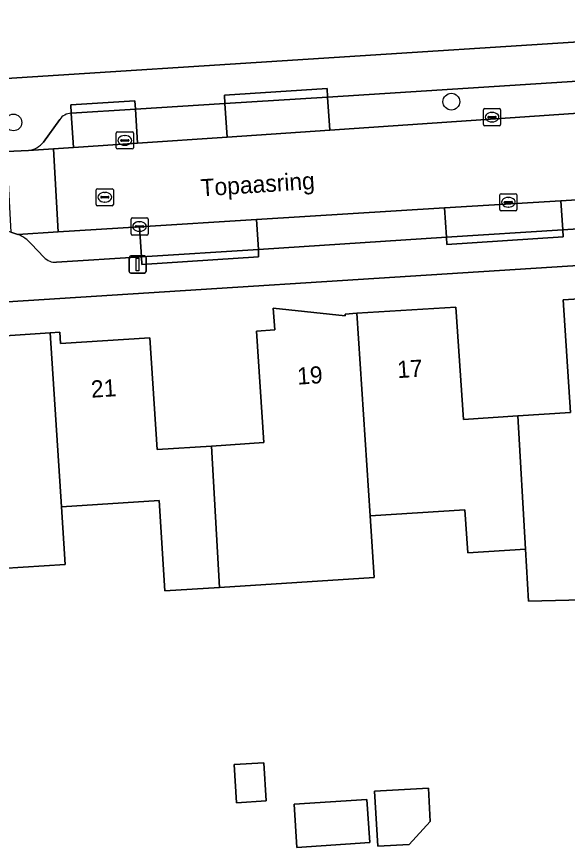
# Model space of a CAD drawing. Extents: x 159626 to 160723, y 388173 to 389416.
# Drawn here: x 160161.1 to 160193.32, y 388366.54 to 388415.12 of the extents above; entities that cross this region are included whole.
import ezdxf

# ---------------------------------------------------------------- set-up
doc = ezdxf.new("R2010")
doc.units = 0
for name, color, linetype in [('IMGEO_Boom', 7, 'Continuous'), ('IMGEO_Erf', 7, 'Continuous'), ('IMGEO_Kolk', 7, 'Continuous'), ('IMGEO_Lichtmast', 7, 'Continuous'), ('IMGEO_Openbare_ruimte_label', 7, 'Continuous'), ('IMGEO_Pand', 7, 'Continuous'), ('IMGEO_Pand_nummerreeks', 7, 'Continuous'), ('IMGEO_Parkeervlak_open', 7, 'Continuous'), ('IMGEO_Rijbaan_lokaal_open', 7, 'Continuous'), ('IMGEO_Rioolput', 7, 'Continuous'), ('IMGEO_Voetpad_open', 7, 'Continuous')]:
    doc.layers.add(name, color=color, linetype=linetype)

msp = doc.modelspace()

# ---------------------------------------------------------------- linework, layer by layer
at = {"layer": 'IMGEO_Boom'}
for centre in [(160186.535, 388410.145), (160160.917, 388408.929)]:
    msp.add_circle(centre, 0.489, dxfattribs=at)
at = {"layer": 'IMGEO_Erf'}
for points in [[(160160.517, 388411.5), (160213.461, 388414.898), (160212.8, 388425.299)], [(160251.805, 388404.253), (160151.369, 388397.86), (160149.951, 388401.077), (160148.565, 388400.687), (160087.156, 388383.386)], [(160157.195, 388396.248), (160163.064, 388396.624), (160163.636, 388396.661), (160163.678, 388396.003), (160168.904, 388396.339), (160169.323, 388389.808), (160172.508, 388390.012), (160175.563, 388390.208), (160175.144, 388396.728), (160176.202, 388396.796), (160176.121, 388398.064), (160180.332, 388397.63), (160180.326, 388397.729), (160181.006, 388397.771), (160186.803, 388398.133), (160187.24, 388391.559), (160190.419, 388391.771), (160193.51, 388391.977), (160193.073, 388398.549), (160199.008, 388398.935)], [(160194.997, 388381.038), (160191.054, 388380.935), (160190.875, 388383.985), (160187.492, 388383.768), (160187.331, 388386.281), (160181.782, 388385.926), (160182.017, 388382.315), (160172.982, 388381.739), (160169.782, 388381.535), (160169.444, 388386.82), (160163.732, 388386.452), (160163.953, 388383.083), (160159.013, 388382.767)]]:
    msp.add_lwpolyline(points, dxfattribs=at)
for points in [[(160173.966, 388369.156), (160173.822, 388371.381), (160175.558, 388371.493), (160175.702, 388369.268)], [(160184.065, 388366.719), (160182.231, 388366.614), (160182.049, 388369.823), (160185.19, 388370.002), (160185.3, 388368.065)], [(160177.331, 388369.067), (160181.595, 388369.343), (160181.758, 388366.819), (160177.494, 388366.543)]]:
    msp.add_lwpolyline(points, close=True, dxfattribs=at)
at = {"layer": 'IMGEO_Kolk'}
for p, q in [((160188.489, 388409.739), (160189.341, 388409.739)), ((160188.414, 388408.813), (160188.414, 388409.665)), ((160188.673, 388409.233), (160188.673, 388409.245)), ((160188.716, 388409.282), (160189.114, 388409.282)), ((160188.902, 388409.519), (160188.927, 388409.519)), ((160189.157, 388409.245), (160189.157, 388409.233)), ((160189.415, 388409.665), (160189.415, 388408.813)), ((160189.341, 388408.739), (160188.489, 388408.739)), ((160189.111, 388409.196), (160188.713, 388409.196)), ((160188.925, 388408.959), (160188.9, 388408.959)), ((160166.934, 388407.454), (160166.934, 388408.306)), ((160167.009, 388408.38), (160167.861, 388408.38)), ((160167.935, 388408.306), (160167.935, 388407.454)), ((160167.193, 388407.874), (160167.193, 388407.886)), ((160167.631, 388407.837), (160167.233, 388407.837)), ((160167.236, 388407.923), (160167.634, 388407.923)), ((160167.422, 388408.16), (160167.447, 388408.16)), ((160167.677, 388407.886), (160167.677, 388407.874)), ((160167.861, 388407.38), (160167.009, 388407.38)), ((160167.445, 388407.6), (160167.42, 388407.6)), ((160189.37, 388403.837), (160189.37, 388404.689)), ((160189.445, 388404.763), (160190.297, 388404.763)), ((160189.858, 388404.543), (160189.883, 388404.543)), ((160190.371, 388404.689), (160190.371, 388403.837)), ((160189.629, 388404.257), (160189.629, 388404.269)), ((160190.067, 388404.22), (160189.669, 388404.22)), ((160189.672, 388404.306), (160190.07, 388404.306)), ((160189.881, 388403.983), (160189.856, 388403.983)), ((160190.113, 388404.269), (160190.113, 388404.257)), ((160190.297, 388403.763), (160189.445, 388403.763)), ((160167.796, 388402.421), (160167.796, 388403.273)), ((160167.871, 388403.347), (160168.723, 388403.347)), ((160168.284, 388403.127), (160168.309, 388403.127)), ((160168.797, 388403.273), (160168.797, 388402.421)), ((160168.055, 388402.841), (160168.055, 388402.853)), ((160168.493, 388402.804), (160168.095, 388402.804)), ((160168.098, 388402.89), (160168.496, 388402.89)), ((160168.307, 388402.567), (160168.282, 388402.567)), ((160168.539, 388402.853), (160168.539, 388402.841)), ((160168.723, 388402.347), (160167.871, 388402.347))]:
    msp.add_line(p, q, dxfattribs=at)
for points in [[(160188.489, 388409.739), (160189.341, 388409.739)], [(160188.414, 388408.813), (160188.414, 388409.665)], [(160189.415, 388409.665), (160189.415, 388408.813)], [(160189.341, 388408.739), (160188.489, 388408.739)], [(160166.934, 388407.454), (160166.934, 388408.306)], [(160167.009, 388408.38), (160167.861, 388408.38)], [(160167.935, 388408.306), (160167.935, 388407.454)], [(160167.861, 388407.38), (160167.009, 388407.38)], [(160189.37, 388403.837), (160189.37, 388404.689)], [(160189.445, 388404.763), (160190.297, 388404.763)], [(160190.371, 388404.689), (160190.371, 388403.837)], [(160190.297, 388403.763), (160189.445, 388403.763)], [(160167.796, 388402.421), (160167.796, 388403.273)], [(160167.871, 388403.347), (160168.723, 388403.347)], [(160168.797, 388403.273), (160168.797, 388402.421)], [(160168.723, 388402.347), (160167.871, 388402.347)]]:
    msp.add_lwpolyline(points, dxfattribs=at)
for centre, radius, start, end in [((160188.491, 388409.663), 0.0765, 91.552, 178.448), ((160188.491, 388409.663), 0.0765, 91.552, 178.448), ((160189.339, 388409.663), 0.0765, 1.552, 88.448), ((160189.339, 388409.663), 0.0765, 1.552, 88.448), ((160188.713, 388409.242), 0.0403, 85.8775, 175.7526), ((160188.71, 388409.232), 0.0366, 178.938, 274.7102), ((160189.114, 388409.239), 0.043, 264.8664, 352.4533), ((160189.118, 388409.244), 0.0386, 1.7309, 96.639), ((160188.491, 388408.815), 0.0765, 181.552, 268.448), ((160188.491, 388408.815), 0.0765, 181.552, 268.448), ((160189.339, 388408.815), 0.0765, 271.552, 358.448), ((160189.339, 388408.815), 0.0765, 271.552, 358.448), ((160167.011, 388408.304), 0.0765, 91.552, 178.448), ((160167.011, 388408.304), 0.0765, 91.552, 178.448), ((160167.859, 388408.304), 0.0765, 1.552, 88.448), ((160167.859, 388408.304), 0.0765, 1.552, 88.448), ((160167.233, 388407.883), 0.0403, 85.8775, 175.7526), ((160167.23, 388407.873), 0.0366, 178.938, 274.7102), ((160167.634, 388407.88), 0.043, 264.8664, 352.4533), ((160167.638, 388407.885), 0.0386, 1.7309, 96.639), ((160167.011, 388407.456), 0.0765, 181.552, 268.448), ((160167.011, 388407.456), 0.0765, 181.552, 268.448), ((160167.859, 388407.456), 0.0765, 271.552, 358.448), ((160167.859, 388407.456), 0.0765, 271.552, 358.448), ((160189.447, 388404.687), 0.0765, 91.552, 178.448), ((160189.447, 388404.687), 0.0765, 91.552, 178.448), ((160190.295, 388404.687), 0.0765, 1.552, 88.448), ((160190.295, 388404.687), 0.0765, 1.552, 88.448), ((160189.669, 388404.266), 0.0403, 85.8775, 175.7526), ((160189.666, 388404.256), 0.0366, 178.938, 274.7102), ((160190.07, 388404.263), 0.043, 264.8664, 352.4533), ((160190.074, 388404.268), 0.0386, 1.7309, 96.639), ((160189.447, 388403.839), 0.0765, 181.552, 268.448), ((160189.447, 388403.839), 0.0765, 181.552, 268.448), ((160190.295, 388403.839), 0.0765, 271.552, 358.448), ((160190.295, 388403.839), 0.0765, 271.552, 358.448), ((160167.873, 388403.271), 0.0765, 91.552, 178.448), ((160167.873, 388403.271), 0.0765, 91.552, 178.448), ((160168.721, 388403.271), 0.0765, 1.552, 88.448), ((160168.721, 388403.271), 0.0765, 1.552, 88.448), ((160167.873, 388402.423), 0.0765, 181.552, 268.448), ((160167.873, 388402.423), 0.0765, 181.552, 268.448), ((160168.095, 388402.85), 0.0403, 85.8775, 175.7526), ((160168.092, 388402.84), 0.0366, 178.938, 274.7102), ((160168.496, 388402.847), 0.043, 264.8664, 352.4533), ((160168.5, 388402.852), 0.0386, 1.7309, 96.639), ((160168.721, 388402.423), 0.0765, 271.552, 358.448), ((160168.721, 388402.423), 0.0765, 271.552, 358.448)]:
    msp.add_arc(centre, radius, start, end, dxfattribs=at)
for centre, major_axis, ratio, start_param, end_param in [((160188.901, 388409.239), (-0.387, 0.002), 0.722429, 4.712389, 7.853982), ((160188.926, 388409.239), (-0.39, 0.002), 0.717154, 1.570796, 4.712389), ((160167.421, 388407.88), (-0.387, 0.002), 0.722429, 4.712389, 7.853982), ((160167.446, 388407.88), (-0.39, 0.002), 0.717154, 1.570796, 4.712389), ((160189.857, 388404.263), (-0.387, 0.002), 0.722429, 4.712389, 7.853982), ((160189.882, 388404.263), (-0.39, 0.002), 0.717154, 1.570796, 4.712389), ((160168.283, 388402.847), (-0.387, 0.002), 0.722429, 4.712389, 7.853982), ((160168.308, 388402.847), (-0.39, 0.002), 0.717154, 1.570796, 4.712389)]:
    msp.add_ellipse(centre, major_axis=major_axis, ratio=ratio, start_param=start_param, end_param=end_param, dxfattribs=at)
at = {"layer": 'IMGEO_Lichtmast'}
for p, q in [((160167.686, 388400.223), (160167.686, 388401.023)), ((160167.686, 388401.023), (160167.686, 388400.223)), ((160167.786, 388401.123), (160168.576, 388401.123)), ((160168.576, 388401.123), (160167.786, 388401.123)), ((160168.676, 388401.023), (160168.676, 388400.223)), ((160168.676, 388400.223), (160168.676, 388401.023)), ((160168.576, 388400.123), (160167.786, 388400.123)), ((160167.786, 388400.123), (160168.576, 388400.123))]:
    msp.add_line(p, q, dxfattribs=at)
msp.add_lwpolyline([(160168.106, 388400.998), (160168.256, 388400.998), (160168.256, 388400.248), (160168.106, 388400.248), (160168.106, 388400.998)], dxfattribs=at)
for centre, start, end in [((160167.786, 388401.023), 90, 180), ((160167.786, 388401.023), 90, 180), ((160168.576, 388401.023), 0, 90), ((160168.576, 388401.023), 360, 90), ((160167.786, 388400.223), 180, 270), ((160167.786, 388400.223), 180, 270), ((160168.576, 388400.223), 270, 0), ((160168.576, 388400.223), 270, 0)]:
    msp.add_arc(centre, 0.1, start, end, dxfattribs=at)
at = {"layer": 'IMGEO_Pand'}
for points in [[(160199.008, 388398.935), (160193.073, 388398.549), (160193.51, 388391.977), (160190.419, 388391.771), (160190.875, 388383.985), (160191.054, 388380.935), (160194.997, 388381.038), (160194.893, 388383.13), (160199.819, 388383.327), (160199.659, 388386.046), (160199.767, 388386.052), (160199.609, 388388.74)], [(160181.006, 388397.771), (160180.326, 388397.729), (160180.332, 388397.63), (160176.121, 388398.064), (160176.202, 388396.796), (160175.144, 388396.728), (160175.563, 388390.208), (160172.508, 388390.012), (160172.982, 388381.739), (160182.017, 388382.315), (160181.782, 388385.926)], [(160181.006, 388397.771), (160181.782, 388385.926), (160187.331, 388386.281), (160187.492, 388383.768), (160190.875, 388383.985), (160190.419, 388391.771), (160187.24, 388391.559), (160186.803, 388398.133)], [(160163.064, 388396.624), (160157.195, 388396.248), (160157.588, 388389.693), (160154.467, 388389.558), (160154.76, 388384.567), (160154.929, 388381.694), (160159.065, 388381.959), (160159.013, 388382.767), (160163.953, 388383.083), (160163.732, 388386.452)], [(160163.064, 388396.624), (160163.732, 388386.452), (160169.444, 388386.82), (160169.782, 388381.535), (160172.982, 388381.739), (160172.508, 388390.012), (160169.323, 388389.808), (160168.904, 388396.339), (160163.678, 388396.003), (160163.636, 388396.661)], [(160173.966, 388369.156), (160175.702, 388369.268), (160175.558, 388371.493), (160173.822, 388371.381)], [(160184.065, 388366.719), (160185.3, 388368.065), (160185.19, 388370.002), (160182.049, 388369.823), (160182.231, 388366.614)], [(160177.331, 388369.067), (160177.494, 388366.543), (160181.758, 388366.819), (160181.595, 388369.343)]]:
    msp.add_lwpolyline(points, close=True, dxfattribs=at)
at = {"layer": 'IMGEO_Parkeervlak_open'}
for points in [[(160197.264, 388411.565), (160179.297, 388410.411), (160179.42, 388408.481), (160197.38, 388409.703)], [(160168.021, 388410.2), (160164.269, 388409.962), (160164.3, 388409.464), (160168.052, 388409.701)], [(160179.297, 388410.411), (160173.291, 388410.032), (160173.416, 388408.073), (160179.42, 388408.481)], [(160168.052, 388409.701), (160164.3, 388409.464), (160164.428, 388407.462), (160168.179, 388407.717)], [(160173.291, 388410.032), (160168.052, 388409.701), (160168.179, 388407.717), (160173.416, 388408.073)], [(160204.699, 388405.085), (160192.938, 388404.356), (160193.051, 388402.649), (160204.507, 388403.386), (160204.809, 388403.406)], [(160192.938, 388404.356), (160186.137, 388403.934), (160186.25, 388402.214), (160193.051, 388402.649)], [(160186.137, 388403.934), (160175.137, 388403.252), (160175.251, 388401.511), (160186.25, 388402.214)], [(160175.137, 388403.252), (160168.293, 388402.828), (160168.401, 388401.073), (160175.251, 388401.511)]]:
    msp.add_lwpolyline(points, close=True, dxfattribs=at)
for points in [[(160161.803, 388407.283), (160163.26, 388407.382), (160164.428, 388407.462), (160164.3, 388409.464)], [(160163.625, 388409.106), (160162.677, 388407.772)], [(160168.293, 388402.828), (160163.533, 388402.533), (160161.176, 388402.382)], [(160163.429, 388400.755), (160168.401, 388401.073), (160168.293, 388402.828)], [(160161.954, 388401.828), (160162.71, 388401.036)]]:
    msp.add_lwpolyline(points, dxfattribs=at)
for centre, radius, start, end in [((160164.323, 388408.606), 0.858, 91.5115, 144.3688), ((160161.55, 388408.76), 1.499, 279.7053, 318.7485), ((160160.458, 388400.55), 1.968, 40.502, 68.5901), ((160163.372, 388401.671), 0.917, 223.7727, 273.5342)]:
    msp.add_arc(centre, radius, start, end, dxfattribs=at)
at = {"layer": 'IMGEO_Rijbaan_lokaal_open'}
for points in [[(160211.093, 388410.635), (160203.377, 388410.111), (160197.38, 388409.703), (160179.42, 388408.481), (160173.416, 388408.073), (160168.179, 388407.717), (160164.428, 388407.462), (160163.26, 388407.382), (160163.533, 388402.533), (160168.293, 388402.828), (160175.137, 388403.252), (160186.137, 388403.934), (160192.938, 388404.356), (160204.699, 388405.085), (160211.432, 388405.502)], [(160163.26, 388407.382), (160161.803, 388407.283), (160160.512, 388407.222), (160160.763, 388402.522), (160161.176, 388402.382), (160163.533, 388402.533)]]:
    msp.add_lwpolyline(points, close=True, dxfattribs=at)
at = {"layer": 'IMGEO_Rioolput'}
for p, q in [((160165.763, 388404.132), (160165.763, 388404.984)), ((160165.838, 388405.058), (160166.69, 388405.058)), ((160166.764, 388404.984), (160166.764, 388404.132)), ((160166.022, 388404.552), (160166.022, 388404.564)), ((160166.46, 388404.515), (160166.062, 388404.515)), ((160166.065, 388404.601), (160166.463, 388404.601)), ((160166.251, 388404.838), (160166.276, 388404.838)), ((160166.506, 388404.564), (160166.506, 388404.552)), ((160166.69, 388404.058), (160165.838, 388404.058)), ((160166.274, 388404.278), (160166.249, 388404.278))]:
    msp.add_line(p, q, dxfattribs=at)
for points in [[(160165.763, 388404.132), (160165.763, 388404.984)], [(160165.838, 388405.058), (160166.69, 388405.058)], [(160166.764, 388404.984), (160166.764, 388404.132)], [(160166.69, 388404.058), (160165.838, 388404.058)]]:
    msp.add_lwpolyline(points, dxfattribs=at)
for centre, radius, start, end in [((160165.84, 388404.982), 0.0765, 91.552, 178.448), ((160165.84, 388404.982), 0.0765, 91.552, 178.448), ((160166.688, 388404.982), 0.0765, 1.552, 88.448), ((160166.688, 388404.982), 0.0765, 1.552, 88.448), ((160166.062, 388404.561), 0.0403, 85.8775, 175.7526), ((160166.059, 388404.551), 0.0366, 178.938, 274.7102), ((160166.463, 388404.558), 0.043, 264.8664, 352.4533), ((160166.467, 388404.563), 0.0386, 1.7309, 96.639), ((160165.84, 388404.134), 0.0765, 181.552, 268.448), ((160165.84, 388404.134), 0.0765, 181.552, 268.448), ((160166.688, 388404.134), 0.0765, 271.552, 358.448), ((160166.688, 388404.134), 0.0765, 271.552, 358.448)]:
    msp.add_arc(centre, radius, start, end, dxfattribs=at)
for centre, major_axis, ratio, start_param, end_param in [((160166.25, 388404.558), (-0.387, 0.002), 0.722429, 4.712389, 7.853982), ((160166.275, 388404.558), (-0.39, 0.002), 0.717154, 1.570796, 4.712389)]:
    msp.add_ellipse(centre, major_axis=major_axis, ratio=ratio, start_param=start_param, end_param=end_param, dxfattribs=at)
at = {"layer": 'IMGEO_Voetpad_open'}
for points in [[(160215.479, 388414.051), (160215.426, 388415.047), (160213.461, 388414.898), (160160.517, 388411.5)], [(160164.3, 388409.464), (160164.269, 388409.962), (160168.021, 388410.2), (160168.052, 388409.701), (160173.291, 388410.032), (160173.26, 388410.528), (160179.266, 388410.909), (160179.297, 388410.411), (160197.264, 388411.565), (160197.231, 388412.073), (160203.229, 388412.466), (160203.262, 388411.95), (160208.277, 388412.269)], [(160150.063, 388408.955), (160146.522, 388407.997), (160147.918, 388403.002), (160149.951, 388401.077), (160151.369, 388397.86), (160251.805, 388404.253)], [(160162.677, 388407.772), (160163.625, 388409.106)], [(160160.512, 388407.222), (160161.803, 388407.283)], [(160247.138, 388406.107), (160226.044, 388404.758), (160226.076, 388404.279), (160222.36, 388404.041), (160222.33, 388404.521), (160211.545, 388403.842), (160211.579, 388403.343), (160204.844, 388402.886), (160204.809, 388403.406), (160204.507, 388403.386), (160193.051, 388402.649), (160193.078, 388402.245), (160186.275, 388401.791), (160186.25, 388402.214), (160175.251, 388401.511), (160175.261, 388401.065), (160168.428, 388400.631), (160168.401, 388401.073), (160163.429, 388400.755)], [(160161.176, 388402.382), (160160.763, 388402.522), (160160.605, 388402.545)], [(160162.71, 388401.036), (160161.954, 388401.828)]]:
    msp.add_lwpolyline(points, dxfattribs=at)
for points in [[(160179.297, 388410.411), (160179.266, 388410.909), (160173.26, 388410.528), (160173.291, 388410.032)], [(160186.25, 388402.214), (160186.275, 388401.791), (160193.078, 388402.245), (160193.051, 388402.649)], [(160175.251, 388401.511), (160168.401, 388401.073), (160168.428, 388400.631), (160175.261, 388401.065)]]:
    msp.add_lwpolyline(points, close=True, dxfattribs=at)
for centre, radius, start, end in [((160164.323, 388408.606), 0.858, 91.5115, 144.3688), ((160161.55, 388408.76), 1.499, 279.7053, 318.7485), ((160160.458, 388400.55), 1.968, 40.502, 68.5901), ((160163.372, 388401.671), 0.917, 223.7727, 273.5342)]:
    msp.add_arc(centre, radius, start, end, dxfattribs=at)

# ---------------------------------------------------------------- texts
at = {"layer": 'IMGEO_Openbare_ruimte_label'}
msp.add_text('Topaasring', height=1, rotation=3.7264, dxfattribs=at).set_placement((160171.895, 388404.607))
at = {"layer": 'IMGEO_Pand_nummerreeks'}
for s, rotation, p in [('19', 3.7214, (160177.549, 388393.597)), ('17', 3.7214, (160183.4, 388393.978)), ('21', 3.674, (160165.484, 388392.833))]:
    msp.add_text(s, height=1, rotation=rotation, dxfattribs=at).set_placement(p)

doc.saveas('drawing.dxf')
